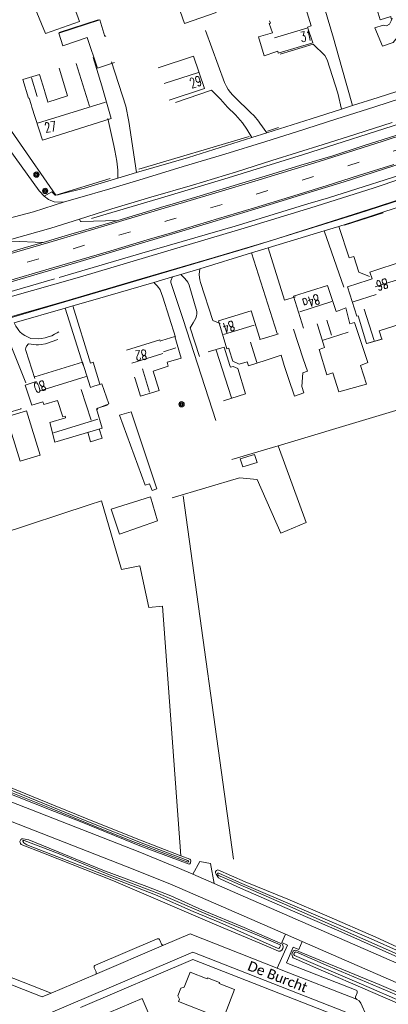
# Model space of a CAD drawing. Extents: x 177628 to 188968, y 384226 to 390673.
# Tile 279 of 393: x 184362 to 184455, y 386981 to 387229. Entities that reach past the tile are written whole.
import ezdxf

# ---------------------------------------------------------------- set-up
doc = ezdxf.new("R2010")
doc.units = 0
doc.linetypes.add('VW-3-9_STREEP', pattern=[12, 3, -9])
for name, color, linetype, lineweight in [('2901', 253, 'Continuous', 13), ('4502', 253, 'Continuous', 13), ('B-AF-HAAG-GD', 253, 'HAAG', 13), ('B-AF-MUUR-GD', 14, 'Continuous', 13), ('B-BP-BOOM-GD', 253, 'Continuous', 13), ('B-GB-BOUW-GD', 14, 'Continuous', 13), ('B-GB-NOKL-GD', 14, 'Continuous', 13), ('B-MK-ASSTRP-GD', 253, 'VW-3-9_STREEP', 13), ('B-MK-STRP-GD', 253, 'Continuous', 13), ('B-VH-BNDH-GD', 253, 'Continuous', 13), ('B-VH-HFDR-GD', 8, 'Continuous', 13), ('B-VH-ONVH-GD', 253, 'Continuous', 13), ('B-VH-OVRG-GD', 8, 'Continuous', 13), ('B-VH-PARW-GD', 8, 'Continuous', 13), ('B-VH-TROT-GD', 253, 'Continuous', 13), ('B01_F', 14, 'Continuous', 9), ('B01_T', 14, 'Continuous', 9), ('B02_F', 14, 'Continuous', 9), ('B11_S', 14, 'Continuous', 9), ('B14_F', 14, 'Continuous', 9), ('T02_F', 253, 'RASTER', 9), ('T03_F', 253, 'Continuous', 9), ('T04_F', 253, 'HAAG', 9), ('T09_F', 253, 'Continuous', 9), ('T22_F', 253, 'Continuous', 9), ('V00_F', 8, 'Continuous', 9), ('V00_T', 8, 'Continuous', 9), ('W01_F', 253, 'Continuous', 9), ('Z06', 7, 'Continuous', 9)]:
    doc.layers.add(name, color=color, linetype=linetype, lineweight=lineweight)
doc.styles.add('Legend', font='calibri.ttf')
doc.styles.add('ROMANS', font='ROMANS.shx', dxfattribs={"oblique": 45})
doc.linetypes.add('HAAG', pattern='A,4,-1,[5,TOPOCAD.SHX,S=0.35,R=0,X=-0.35,Y=-0.35],-1', length=6)
doc.linetypes.add('RASTER', pattern='A,4,-1,[4,TOPOCAD.SHX,S=0.5,R=0,X=-0.5,Y=0],-1', length=6)

# ---------------------------------------------------------------- blocks, each defined once
blk = doc.blocks.new('2901_2901', base_point=(177628.113717, 385871.174588))
at = {"layer": '2901'}
for radius in [0.675, 0.45, 0.225]:
    blk.add_circle((177628.113717, 385871.174588), radius, dxfattribs=at)

msp = doc.modelspace()

# ---------------------------------------------------------------- linework, layer by layer
at = {"layer": 'B-AF-HAAG-GD', "flags": 128}
for points in [[(184380.389, 387178.735), (184397.115, 387183.676), (184414.686, 387188.911), (184433.606, 387194.826), (184437.562, 387196.085), (184455.876, 387201.913), (184474.763, 387208.125), (184490.176, 387213.501), (184511.356, 387220.903), (184535.699, 387229.849), (184547.361, 387234.163), (184566.958, 387241.751), (184586.478, 387249.384), (184604.969, 387256.902)], [(184619.209, 387248.302), (184614.814, 387247.04), (184609.998, 387245.623), (184605.831, 387243.969), (184600.541, 387241.978), (184594.505, 387239.439), (184586.542, 387236.294), (184577.145, 387232.414), (184565.536, 387227.863), (184556.234, 387224.285), (184536.301, 387216.761), (184509.443, 387207.1), (184484.395, 387198.47), (184463.111, 387191.325), (184439.879, 387183.955), (184434.724, 387182.377), (184416.436, 387176.78), (184393.01, 387169.99), (184372.282, 387163.914)], [(184352.104, 387212.402), (184371.464, 387184.548), (184385.052, 387188.813)], [(184453.656, 387180.134), (184443.923, 387177.038)], [(184371.125, 387163.541), (184342.902, 387155.303), (184312.4, 387146.231), (184289.19, 387139.415), (184260.877, 387131.101), (184233.701, 387123.12)]]:
    msp.add_lwpolyline(points, dxfattribs=at)
at = {"layer": 'B-AF-MUUR-GD', "flags": 128}
for points in [[(184424.575, 387200.668), (184427.353, 387201.59)], [(184419.972, 387199.322), (184392.255, 387191.11)]]:
    msp.add_lwpolyline(points, dxfattribs=at)
at = {"layer": 'B-GB-BOUW-GD', "flags": 128}
for points in [[(184463.833, 387231.36), (184461.178, 387240.451), (184452.951, 387238.095), (184454.097, 387234.611), (184451.368, 387233.818), (184452.894, 387228.707), (184455.591, 387229.489), (184455.675, 387228.946), (184455.91, 387229.033), (184455.639, 387228.448), (184455.195, 387227.543), (184454.44, 387227.185), (184453.608, 387227.328), (184451.577, 387226.672), (184453.489, 387222.037), (184456.118, 387222.939), (184460.678, 387228.626), (184460.417, 387229.453), (184460.135, 387230.26)], [(184423.318, 387234.247), (184432.577, 387237.021), (184435.52, 387227.144), (184434.656, 387226.857), (184435.976, 387222.926), (184427.304, 387220.31), (184427.16, 387220.813), (184426.685, 387220.64), (184423.799, 387219.659), (184422.343, 387224.419), (184424.648, 387225.096), (184425.816, 387225.409), (184425.026, 387227.717), (184425.325, 387227.846), (184425.135, 387228.431)], [(184386.211, 387217.981), (184381.928, 387216.486), (184379.324, 387224.195), (184373.169, 387222.141), (184372.173, 387225.351), (184382.485, 387228.679), (184383.759, 387224.517), (184384.042, 387224.607)], [(184380.837, 387219.185), (184383.017, 387212.11), (184383.141, 387211.497), (184385.309, 387203.86), (184368.071, 387198.398), (184365.451, 387206.7), (184365.295, 387207.358), (184364.747, 387208.981), (184364.596, 387208.949), (184363.198, 387213.682), (184367.332, 387214.906), (184368.586, 387210.884), (184368.674, 387210.578), (184369.385, 387208.305), (184369.472, 387207.987), (184374.412, 387209.557), (184372.27, 387216.512)], [(184399.88, 387208.481), (184408.817, 387211.37), (184406.042, 387219.538), (184397.154, 387216.642)], [(184461.342, 387158.767), (184462.927, 387153.784), (184452.661, 387150.472), (184453.335, 387148.416), (184449.482, 387147.274), (184447.338, 387154.289), (184446.997, 387154.178), (184444.641, 387161.531), (184449.863, 387163.208), (184450.864, 387163.553), (184450.327, 387165.255), (184458.894, 387168.045), (184461.781, 387158.946)], [(184433.637, 387151.147), (184431.116, 387159.165), (184439.702, 387161.904), (184441.797, 387155.315), (184442.557, 387155.551), (184444.245, 387156.255), (184445.309, 387152.236), (184446.479, 387152.589), (184449.767, 387142.514), (184447.944, 387141.783), (184449.455, 387137.104), (184442.512, 387135.112), (184440.985, 387139.951), (184439.528, 387139.44), (184437.576, 387145.787), (184438.521, 387146.153), (184438.925, 387146.289), (184437.227, 387151.721), (184437.043, 387152.257)], [(184431.085, 387150.92), (184433.524, 387143.4), (184434.601, 387140.32), (184433.428, 387139.909), (184433.226, 387136.445), (184433.739, 387134.887), (184431.355, 387134.078), (184429.851, 387138.506), (184428.814, 387141.789), (184428.003, 387144.341), (184424.241, 387143.108), (184419.828, 387141.639), (184419.477, 387142.698), (184417.44, 387142.09), (184415.858, 387142.834), (184414.97, 387145.667), (184414.848, 387146.1), (184414.355, 387145.961), (184412.265, 387152.99), (184420.529, 387155.543), (184422.663, 387148.536), (184422.698, 387148.299), (184426.33, 387149.374), (184427.382, 387149.712)], [(184389.213, 387145.626), (184397.575, 387148.181), (184397.665, 387147.903), (184398.022, 387148.04), (184401.314, 387149.081), (184402.955, 387143.637), (184399.753, 387142.673), (184399.389, 387142.571), (184399.667, 387141.567), (184395.895, 387140.376), (184397.378, 387135.485), (184392.715, 387134.034), (184391.391, 387138.37), (184391.23, 387138.842)], [(184409.678, 387145.198), (184413.702, 387146.384), (184415.128, 387141.747), (184415.279, 387141.304), (184415.986, 387141.542), (184417.105, 387141.02), (184419.092, 387134.628), (184413.539, 387132.89)], [(184366.203, 387138.914), (184378.158, 387142.606), (184380.136, 387136.269), (184380.976, 387136.551), (184383.029, 387137.162), (184384.72, 387132.084), (184381.678, 387130.836), (184383.104, 387126.041), (184371.164, 387122.51), (184369.946, 387127.404), (184373.913, 387128.593), (184373.85, 387128.834), (184373.805, 387129.061), (184373.181, 387128.843), (184371.888, 387133.003), (184368.426, 387131.946), (184368.198, 387132.649), (184367.326, 387132.396), (184365.401, 387131.774), (184363.78, 387136.787), (184365.722, 387137.466), (184366.585, 387137.745)]]:
    msp.add_lwpolyline(points, dxfattribs=at)
at = {"layer": 'B-GB-NOKL-GD', "flags": 128}
for points in [[(184426.313, 387224.112), (184434.476, 387226.577)], [(184379.893, 387206.924), (184376.52, 387217.682)], [(184366.784, 387209.428), (184365.312, 387214.046)], [(184407.239, 387215.432), (184398.659, 387212.639)], [(184383.902, 387207.958), (184366.884, 387202.656)], [(184451.658, 387161.501), (184459.863, 387164.156)], [(184451.921, 387159.605), (184446.112, 387157.757)], [(184440.782, 387157.849), (184432.679, 387155.286)], [(184448.83, 387155.902), (184451.35, 387148.011)], [(184413.549, 387149.549), (184421.281, 387151.889)], [(184440.691, 387149.37), (184439.472, 387153.151)], [(184444.828, 387150.146), (184438.55, 387148.096)], [(184420.349, 387147.652), (184421.9, 387142.52)], [(184390.541, 387142.316), (184398.339, 387144.788)], [(184398.52, 387145.174), (184401.606, 387146.179)], [(184411.726, 387145.603), (184415.523, 387133.64)], [(184394.933, 387135.034), (184393.191, 387140.922)], [(184367.414, 387135.423), (184379.066, 387139.016)], [(184377.828, 387135.767), (184380.325, 387128.021)], [(184370.887, 387124.843), (184381.982, 387128.295)]]:
    msp.add_lwpolyline(points, dxfattribs=at)
at = {"layer": 'B-MK-ASSTRP-GD', "flags": 128}
msp.add_lwpolyline([(183944.412, 387070.458), (183952.02, 387071.296), (183963.432, 387072.6), (183973.755, 387073.811), (183985.142, 387075.148), (183997.902, 387076.643), (184007.149, 387077.803), (184012.738, 387078.504), (184015.866, 387078.896), (184023.787, 387079.902), (184031.733, 387080.99), (184038.514, 387081.946), (184046.324, 387083.075), (184052.616, 387084.079), (184062.372, 387085.69), (184070.358, 387087.095), (184078.883, 387088.72), (184087.355, 387090.364), (184096.7, 387092.235), (184103.899, 387093.77), (184111.252, 387095.404), (184111.425, 387095.442), (184123.771, 387098.311), (184141.375, 387102.722), (184156.811, 387106.905), (184172.406, 387111.313), (184186.27, 387115.349), (184204.637, 387120.724), (184207.727, 387121.634), (184232.843, 387129.032), (184261.594, 387137.507), (184282.846, 387143.719), (184303.661, 387149.86), (184329.525, 387157.49), (184363.913, 387167.629), (184386.852, 387174.392), (184399.561, 387178.199), (184421.138, 387184.662), (184444.005, 387191.692), (184478.045, 387202.775), (184494.748, 387208.642), (184494.795, 387208.659), (184523.173, 387218.628), (184556.574, 387231.119), (184568.123, 387235.659), (184581.873, 387241.073), (184588.922, 387243.903), (184593.818, 387245.869), (184604.923, 387250.423), (184615.77, 387254.954), (184627.213, 387259.841), (184637.793, 387264.424), (184640.053, 387265.403), (184649.118, 387269.411), (184659.082, 387273.839), (184668.953, 387278.291), (184679.316, 387283.034), (184680.524, 387283.598), (184689.441, 387287.756), (184701.045, 387293.259), (184707.642, 387296.431), (184711.53, 387298.3), (184722.574, 387303.686), (184732.981, 387308.85), (184744.376, 387314.625), (184757.465, 387321.371), (184764.891, 387325.23), (184769.978, 387327.929), (184772.279, 387329.149), (184779.804, 387333.137), (184788.663, 387337.88), (184796.924, 387342.374), (184806.667, 387347.717), (184820.048, 387355.183), (184832.827, 387362.444), (184841.52, 387367.432), (184852.236, 387373.672), (184857.149, 387376.589), (184862.643, 387379.851), (184875.281, 387387.456), (184888.489, 387395.43), (184901.182, 387403.142), (184912.27, 387409.862), (184924.556, 387417.313), (184935.934, 387424.236), (184942.669, 387428.329), (184949.693, 387432.598), (184962.622, 387440.407), (184975.889, 387448.482), (184988.19, 387455.933), (185001.979, 387464.296), (185015.043, 387472.229), (185028.182, 387480.188), (185030.347, 387481.499), (185044.149, 387489.84), (185073.274, 387507.538), (185096.242, 387521.471), (185113.689, 387532.026), (185114.259, 387532.371), (185120.036, 387535.878), (185131.893, 387543.117), (185146.548, 387552), (185161.393, 387560.989), (185172.777, 387567.864), (185182.893, 387573.996), (185193.695, 387580.423), (185199.264, 387583.686), (185204.585, 387586.804), (185212.923, 387591.643), (185221.14, 387596.338), (185232.105, 387602.57), (185240.882, 387607.498), (185249.419, 387612.192), (185257.663, 387616.673), (185269.427, 387623.04), (185286.671, 387632.329), (185294.499, 387636.546), (185316.587, 387648.416), (185329.692, 387655.461), (185348.253, 387665.478), (185369.366, 387676.846), (185374.563, 387679.641), (185390.424, 387688.172), (185400.986, 387693.869), (185422.114, 387705.266), (185443.177, 387716.608), (185462.76, 387727.158), (185466.73, 387729.298), (185497.075, 387745.679), (185513.336, 387754.404), (185525.616, 387760.989), (185535.704, 387766.436), (185545.139, 387771.54), (185550.773, 387774.601), (185554.252, 387776.491), (185561.636, 387780.477), (185568.948, 387784.48), (185577.123, 387788.996), (185586.07, 387793.974), (185595.122, 387799.084), (185603.096, 387803.642), (185613.748, 387809.838), (185622.033, 387814.709), (185629.021, 387818.899), (185635.198, 387822.604), (185637.515, 387824.01), (185644.061, 387827.983), (185652.489, 387833.182), (185661.818, 387838.964), (185670.926, 387844.668), (185679.882, 387850.337), (185691.271, 387857.643), (185699.088, 387862.764), (185706.4, 387867.567), (185719.727, 387876.444), (185721.675, 387877.754), (185729.973, 387883.334), (185732.242, 387884.86), (185738.299, 387888.973), (185757.89, 387902.042), (185765.768, 387907.38), (185804.927, 387933.722), (185805.444, 387934.069), (185845.245, 387960.79), (185875.094, 387980.841), (185887.944, 387989.473), (185905.016, 388000.94), (185940.462, 388024.767), (185970.341, 388044.898), (185970.919, 388045.287), (185982.816, 388053.292), (186020.236, 388078.437), (186053.905, 388101.084), (186060.105, 388105.254), (186099.969, 388132.042), (186136.894, 388156.876), (186139.014, 388158.302), (186178.944, 388185.13), (186211.32, 388206.914), (186219.794, 388212.613), (186258.815, 388238.852), (186294.99, 388263.063), (186302.966, 388268.318), (186324.939, 388282.795), (186354.934, 388302.418), (186384.967, 388322.047), (186386.61, 388323.124), (186415.006, 388341.733), (186447.357, 388363.161), (186469.928, 388378.422), (186487.988, 388390.634), (186522.539, 388414.381), (186552.061, 388434.794), (186552.375, 388435.011), (186591.589, 388462.132), (186621.245, 388482.669), (186634.606, 388491.916), (186650.955, 388503.231), (186680.626, 388523.721), (186716.861, 388548.786), (186720.265, 388551.141), (186761.12, 388579.373), (186799.113, 388605.659), (186800.413, 388606.558), (186843.546, 388636.4), (186881.346, 388662.561), (186902.899, 388677.477), (186914.87, 388685.771), (186928.834, 388695.48), (186943.945, 388706.066), (186956.492, 388714.945), (186962.785, 388719.488), (186972.094, 388726.208), (186986.385, 388736.608), (186999.405, 388746.231), (187012.404, 388755.989), (187025.791, 388766.134), (187038.048, 388775.406), (187042.93, 388779.107), (187049.596, 388784.161), (187059.688, 388791.795), (187070.007, 388799.64), (187080.386, 388807.484), (187091.627, 388815.999), (187104.113, 388825.452), (187116.189, 388834.57), (187122.69, 388839.475), (187124.579, 388840.901), (187128.403, 388843.794), (187136.942, 388850.255), (187152.391, 388861.968), (187156.649, 388865.209), (187165.198, 388871.66), (187172.972, 388877.552), (187180.679, 388883.391), (187187.857, 388888.815), (187194.476, 388893.815), (187200.809, 388898.618), (187202.426, 388899.838), (187207.173, 388903.419), (187213.258, 388907.982), (187220.155, 388913.104), (187226.601, 388917.892), (187234.132, 388923.385), (187241.035, 388928.349), (187247.153, 388932.714), (187253.715, 388937.328), (187259.552, 388941.389), (187265.664, 388945.606), (187271.763, 388949.75), (187279.179, 388954.712), (187284.034, 388957.938), (187288.001, 388960.573), (187296.417, 388966.088), (187304.113, 388971.043), (187312.488, 388976.371), (187321.175, 388981.845), (187329.2, 388986.794), (187336.423, 388991.171), (187347.234, 388997.666), (187355.385, 389002.491), (187364.617, 389007.889), (187369.274, 389010.564), (187373.351, 389012.906), (187383.55, 389018.746), (187391.354, 389023.182), (187399.729, 389027.947), (187409.043, 389033.149), (187417.7, 389037.939), (187425.952, 389042.506), (187435.215, 389047.522), (187443.298, 389051.859), (187449.185, 389054.994), (187456.297, 389058.639), (187463.273, 389062.161), (187471.291, 389066.134), (187479.197, 389069.969), (187486.731, 389073.532), (187495.836, 389077.681), (187502.129, 389080.449), (187505.366, 389081.872), (187515.302, 389086.134), (187524.74, 389090.108), (187533.55, 389093.818), (187544.216, 389098.293), (187548.392, 389100.027), (187552.912, 389101.905), (187561.746, 389105.557), (187569.799, 389108.937), (187579.694, 389113.029), (187589.404, 389117.045), (187600.626, 389121.678), (187611.176, 389126.036), (187620.579, 389129.941), (187627.506, 389132.811), (187635.464, 389136.159), (187640.702, 389138.397), (187642.123, 389139.004), (187649.209, 389142.094), (187655.76, 389144.998), (187661.931, 389147.773), (187666.965, 389150.098), (187673.133, 389153.049), (187678.06, 389155.479), (187685.805, 389159.33), (187693.353, 389163.127), (187700.589, 389166.873), (187710.043, 389171.904), (187717.972, 389176.292), (187724.462, 389179.979), (187729.627, 389183.021), (187730.532, 389183.554), (187736.361, 389187.049), (187741.741, 389190.353), (187747.177, 389193.778), (187753.716, 389197.979), (187760.089, 389202.175), (187766.168, 389206.249), (187773.118, 389210.99), (187778.727, 389214.924), (187784.459, 389219.069), (187789.352, 389222.66), (187795.124, 389226.932), (187800.154, 389230.719), (187806.175, 389235.283), (187811.497, 389239.481), (187812.14, 389239.988), (187816.945, 389243.825), (187823.942, 389249.6), (187830.458, 389254.877), (187837.294, 389260.699), (187843.444, 389266.007), (187848.199, 389270.121), (187854.933, 389275.94), (187861.712, 389281.812), (187869.164, 389288.253), (187876.351, 389294.48), (187884.405, 389301.452), (187887.829, 389304.422), (187888.334, 389304.861), (187889.364, 389305.754), (187892.772, 389308.696), (187897.265, 389312.503), (187901.072, 389315.671), (187905.63, 389319.389), (187910.153, 389323.072), (187914.275, 389326.394), (187918.745, 389329.944), (187922.394, 389332.834), (187926.332, 389335.907), (187929.595, 389338.428), (187933.176, 389341.134), (187936.658, 389343.755), (187940.773, 389346.797), (187945.751, 389350.425), (187949.016, 389352.775), (187952.932, 389355.569), (187956.47, 389358.093), (187959.735, 389360.384), (187964.174, 389363.496), (187967.993, 389366.149), (187971.877, 389368.808), (187976.082, 389371.666), (187982.065, 389375.666)], dxfattribs=at)
at = {"layer": 'B-MK-STRP-GD', "flags": 128}
for points in [[(184288.985, 387148.917), (184302.738, 387152.984), (184306.989, 387154.241), (184320.85, 387158.324), (184338.961, 387163.632), (184354.957, 387168.386), (184369.696, 387172.717), (184386.628, 387177.712), (184398.652, 387181.293), (184403.488, 387182.733), (184421.43, 387188.121), (184437.531, 387193.065), (184453.678, 387198.177), (184469.993, 387203.487), (184486.685, 387209.112), (184493.78, 387211.586), (184503.506, 387214.977), (184510.666, 387217.539), (184521.627, 387221.518), (184533.833, 387225.979), (184545.516, 387230.395), (184554.584, 387233.827)], [(184456.311, 387192.314), (184447.461, 387189.493), (184439.55, 387187), (184430.131, 387184.098), (184421.328, 387181.427), (184412.272, 387178.697), (184403.988, 387176.217), (184400.454, 387175.157), (184394.347, 387173.324), (184385.24, 387170.612), (184374.376, 387167.386), (184365.533, 387164.778), (184356.378, 387162.086), (184344.758, 387158.669), (184334.512, 387155.644), (184325.307, 387152.932), (184315.434, 387150.035), (184306.503, 387147.386), (184304.559, 387146.816), (184296.39, 387144.42), (184290.543, 387142.692)]]:
    msp.add_lwpolyline(points, dxfattribs=at)
at = {"layer": 'B-VH-BNDH-GD', "flags": 128}
msp.add_lwpolyline([(184286.471, 387132.251), (184303.764, 387137.277), (184321.219, 387142.288), (184348.38, 387150.331), (184363.184, 387154.69), (184381.412, 387160.005), (184398.147, 387164.963), (184419.689, 387171.305), (184447.376, 387179.984), (184460.581, 387184.245), (184479.386, 387190.477), (184486.996, 387193.08), (184494.38, 387195.621), (184507.592, 387200.24), (184515.064, 387202.796), (184527.774, 387207.478), (184538.871, 387211.52), (184550.259, 387215.764), (184557.731, 387218.519)], dxfattribs=at)
at = {"layer": 'B-VH-HFDR-GD', "flags": 128}
for points in [[(184287.673, 387141.414), (184304.671, 387146.437), (184313.215, 387148.961), (184333.504, 387154.917), (184356.692, 387161.782), (184376.716, 387167.675), (184399.388, 387174.41), (184400.569, 387174.766), (184423.904, 387181.795), (184435.337, 387185.308), (184443.811, 387187.912), (184465.943, 387195.024), (184485.13, 387201.406), (184495.999, 387205.188), (184506.608, 387208.88), (184513.167, 387211.189), (184522.298, 387214.459), (184529.702, 387217.183), (184538.155, 387220.335), (184545.002, 387222.938), (184553.201, 387226.023)], [(184456.78, 387199.609), (184448.599, 387196.977), (184440.969, 387194.516), (184436.983, 387193.305), (184432.997, 387192.094), (184424.815, 387189.609), (184418.177, 387187.608), (184407.703, 387184.456), (184400.061, 387182.175), (184398.529, 387181.711), (184392.291, 387179.822), (184387.041, 387178.26), (184382.126, 387176.797), (184374.636, 387174.579), (184368.28, 387172.718), (184364.122, 387171.5), (184354.103, 387168.563)]]:
    msp.add_lwpolyline(points, dxfattribs=at)
at = {"layer": 'B-VH-ONVH-GD', "flags": 128}
for points in [[(184385.424, 387218.125), (184389.028, 387206.975)], [(184389.028, 387206.975), (184389.756, 387203.115), (184391.7, 387190.245)], [(184387.001, 387188.845), (184387.005, 387190.854), (184386.748, 387193.123), (184386.241, 387195.825), (184385.98, 387197.065), (184385.649, 387198.565), (184384.497, 387203.867)], [(184407.514, 387144.052), (184405.217, 387151.219), (184405.964, 387152.495), (184406.592, 387153.67), (184406.77, 387154.274), (184406.844, 387154.78), (184406.858, 387155.336), (184404.903, 387161.961), (184404.572, 387162.701), (184403.825, 387163.616), (184402.861, 387164.682)], [(184407.625, 387166.096), (184407.458, 387164.644), (184407.514, 387163.888), (184407.616, 387163.261), (184407.775, 387162.613), (184410.863, 387153.064), (184412.742, 387152.283)], [(184358.189, 387151.64), (184363.928, 387137.374)], [(184361.025, 387152.499), (184361.414, 387151.688), (184361.788, 387151.049), (184362.15, 387150.549), (184362.435, 387150.245), (184362.99, 387149.758), (184363.699, 387149.277), (184364.482, 387148.875), (184365.149, 387148.591), (184367.076, 387148.461), (184367.888, 387148.562), (184368.759, 387148.711), (184369.545, 387148.937), (184370.415, 387149.255), (184371.104, 387149.6), (184371.819, 387149.998), (184372.206, 387150.204)], [(184371.915, 387148.265), (184368.824, 387147.194), (184367.785, 387147.003), (184367.069, 387146.938), (184366.471, 387146.975), (184365.948, 387147.008), (184365.292, 387147.102), (184364.569, 387147.185), (184364.069, 387146.595), (184363.894, 387146.18), (184363.81, 387145.87), (184363.876, 387145.493), (184366.196, 387138.526)]]:
    msp.add_lwpolyline(points, dxfattribs=at)
at = {"layer": 'B-VH-OVRG-GD', "flags": 128}
for points in [[(184445.965, 387207.122), (184443.292, 387216.606), (184441.146, 387224.061), (184438.936, 387231.71)], [(184409.045, 387226.015), (184413.829, 387212.884), (184414.293, 387211.922), (184414.759, 387211.133), (184415.272, 387210.438), (184415.835, 387209.8), (184416.45, 387209.135), (184417.757, 387207.857), (184419.031, 387206.664), (184420.351, 387205.373), (184421.236, 387204.505), (184421.578, 387204.14), (184422.026, 387203.571), (184422.295, 387203.224), (184422.67, 387202.725), (184424.447, 387200.255)], [(184427.795, 387220.006), (184436.078, 387222.512), (184438.957, 387219.733), (184439.554, 387218.622), (184442.216, 387210.247), (184443.152, 387206.228)], [(184352.001, 387212.22), (184349.355, 387210.586), (184361.208, 387194.056), (184367.226, 387185.695), (184368.509, 387184.371), (184369.635, 387183.508), (184371, 387182.926), (184372.38, 387182.821), (184373.631, 387182.908)], [(184420.685, 387199.054), (184419.435, 387201.14), (184418.359, 387202.744), (184416.552, 387204.753), (184414.578, 387206.731), (184412.82, 387208.69), (184410.525, 387210.981), (184401.459, 387207.91)], [(184377.818, 387178.001), (184377.618, 387177.995), (184377.429, 387178.588)], [(184387.041, 387178.26), (184377.818, 387178.001)], [(184442.475, 387176.711), (184445.141, 387168.804), (184446.25, 387169.169), (184447.568, 387165.252), (184450.186, 387164.112)], [(184438.806, 387175.595), (184443.771, 387161.468)], [(184368.28, 387172.718), (184360.276, 387172.989)], [(184424.725, 387171.311), (184428.859, 387158.158), (184431.647, 387159.036)], [(184420.592, 387170.05), (184427.063, 387149.787)], [(184411.639, 387127.943), (184403.387, 387153.286), (184400.33, 387162.592), (184400.365, 387163.016), (184400.767, 387164.06)], [(184396.045, 387162.66), (184396.912, 387161.829), (184397.231, 387161.415), (184397.476, 387161.049), (184397.61, 387160.811), (184398.312, 387158.962), (184401.508, 387148.924)], [(184375.707, 387156.76), (184380.119, 387142.314), (184380.807, 387142.56), (184382.466, 387137.039)], [(184378.295, 387141.871), (184373.784, 387156.201)]]:
    msp.add_lwpolyline(points, dxfattribs=at)
at = {"layer": 'B-VH-PARW-GD', "flags": 128}
for points in [[(184556.96, 387223.585), (184541.877, 387217.891), (184529.481, 387213.347), (184513.755, 387207.565), (184497.802, 387201.982), (184481.364, 387196.477), (184465.509, 387191.22), (184451.153, 387186.31), (184435.508, 387181.401), (184418.705, 387176.308), (184402.672, 387171.484), (184377.377, 387164.008), (184359.396, 387158.837), (184342.125, 387153.793), (184328.022, 387149.71), (184306.068, 387143.268), (184289.696, 387138.357)], [(184286.127, 387132.301), (184298.42, 387135.803), (184314.529, 387140.497), (184331.315, 387145.467), (184347.903, 387150.408), (184359.471, 387153.805), (184373.295, 387157.756), (184391.705, 387163.18), (184411.162, 387168.91), (184425.622, 387173.217), (184452.138, 387181.634), (184470.778, 387187.738), (184492.78, 387195.155), (184515.406, 387203.039), (184539.379, 387211.824), (184558.94, 387219.166)], [(184461.052, 387209.906), (184451.513, 387206.829), (184441.764, 387203.671), (184431.884, 387200.512), (184424.188, 387198.072), (184413.896, 387194.877), (184403.447, 387191.784), (184393.36, 387188.654), (184384.976, 387186.178), (184376.857, 387183.8), (184373.631, 387182.908), (184365.837, 387180.417), (184357.911, 387178.304)], [(184455.858, 387202.86), (184446.736, 387199.933), (184438.563, 387197.344), (184425.709, 387193.33), (184416.777, 387190.473), (184405.769, 387187.128), (184395.268, 387184.057), (184385.54, 387181.116), (184377.429, 387178.588), (184370.2, 387176.308), (184363.679, 387174.479), (184358.635, 387173.044), (184344.171, 387168.989), (184331.496, 387165.29), (184318.794, 387161.585), (184308.28, 387158.468), (184297.903, 387155.564), (184297.686, 387155.627), (184283.76, 387151.535)]]:
    msp.add_lwpolyline(points, dxfattribs=at)
at = {"layer": 'B-VH-TROT-GD', "flags": 128}
for points in [[(184368.509, 387184.371), (184370.453, 387185.438), (184371.273, 387184.561), (184371.319, 387184.566), (184372.014, 387184.685), (184372.848, 387184.886), (184378.675, 387186.345), (184387.001, 387188.845), (184391.7, 387190.245), (184404.723, 387194.084), (184420.685, 387199.054), (184424.447, 387200.255), (184435.552, 387203.812), (184443.152, 387206.228), (184445.965, 387207.122), (184452.382, 387209.162), (184466.657, 387213.738)], [(184457.936, 387181.697), (184446.224, 387177.851), (184442.475, 387176.711), (184438.806, 387175.595), (184424.725, 387171.311), (184420.592, 387170.05), (184407.625, 387166.096), (184402.861, 387164.682), (184400.767, 387164.06), (184396.045, 387162.66), (184380.727, 387158.216), (184375.707, 387156.76), (184373.784, 387156.201), (184361.025, 387152.499)]]:
    msp.add_lwpolyline(points, dxfattribs=at)
at = {"layer": 'B01_F', "linetype": 'Continuous'}
for points in [[(184449.56, 387147.297), (184449.563, 387147.287)], [(184384.372, 387131.817), (184384.342, 387131.928)]]:
    msp.add_lwpolyline(points, dxfattribs=at)
at = {"layer": 'B01_T', "linetype": 'Continuous'}
for points in [[(184362.662, 387131.077), (184362.718, 387130.894), (184359.323, 387129.842)], [(184382.354, 387125.819), (184383.064, 387123.478), (184380.193, 387122.601), (184379.476, 387124.968)], [(184402.056, 386983.29), (184402.526, 386982.484), (184402.28, 386981.861), (184412.013, 386978.028), (184409.976, 386972.855), (184414.2, 386971.191), (184416.759, 386977.691), (184413.952, 386978.789), (184416.341, 386984.898), (184412.457, 386986.417), (184412.538, 386986.625), (184409.519, 386987.805), (184409.437, 386987.597), (184405.192, 386989.256), (184403.711, 386985.495), (184402.826, 386985.224), (184402.056, 386983.29)], [(184382.072, 386977.906), (184385.9, 386968.972), (184394.338, 386972.587), (184396.607, 386967.31), (184400.621, 386969.036), (184398.063, 386974.986), (184396.603, 386974.379), (184393.085, 386982.624), (184382.072, 386977.906)]]:
    msp.add_lwpolyline(points, dxfattribs=at)
at = {"layer": 'B02_F', "linetype": 'Continuous'}
for points in [[(184413.009, 387237.35), (184414.968, 387232.066), (184411.653, 387230.707), (184411.728, 387230.496), (184403.796, 387227.752), (184401.484, 387234.251)], [(184377.424, 387228.289), (184374.888, 387235.178), (184366.29, 387231.503), (184368.821, 387225.227), (184377.424, 387228.289)], [(184382.093, 387228.552), (184382.045, 387228.675)], [(184372.26, 387225.464), (184372.288, 387225.388)], [(184367.549, 387119.243), (184364.117, 387130.388), (184359.088, 387128.838), (184362.52, 387117.693)], [(184396.833, 387110.748), (184390.367, 387130.092), (184387.461, 387129.309), (184393.896, 387111.647)]]:
    msp.add_lwpolyline(points, dxfattribs=at)
at = {"layer": 'B11_S', "linetype": 'Continuous'}
for points in [[(184453.372, 387148.436), (184453.389, 387148.372), (184449.563, 387147.287)], [(184384.372, 387131.817), (184382.012, 387131.074), (184381.74, 387130.628)]]:
    msp.add_lwpolyline(points, dxfattribs=at)
at = {"layer": 'B14_F', "linetype": 'Continuous'}
for points in [[(184382.045, 387228.675), (184372.26, 387225.464)], [(184417.738, 387118.271), (184418.442, 387116.303), (184422.024, 387117.409), (184421.343, 387119.348), (184417.738, 387118.271)], [(184367.549, 387119.243), (184362.52, 387117.693)], [(184396.833, 387110.748), (184395.636, 387110.319), (184394.933, 387111.997), (184393.896, 387111.647)], [(184396.976, 387102.678), (184395.182, 387108.772), (184385.352, 387105.614), (184387.407, 387099.361), (184396.976, 387102.678)]]:
    msp.add_lwpolyline(points, dxfattribs=at)
at = {"layer": 'T02_F', "linetype": 'RASTER'}
for points in [[(184427.257, 387121.573), (184434.31, 387102.301), (184427.919, 387099.582), (184421.993, 387113.112), (184417.576, 387113.529)], [(184382.893, 387107.703), (184387.971, 387090.485), (184392.511, 387091.432), (184394.812, 387080.934), (184398.196, 387081.237), (184402.873, 387018.496)], [(184416.049, 387017.62), (184403.409, 387109.014)], [(184357.446, 387099.349), (184379.825, 387106.735)]]:
    msp.add_lwpolyline(points, dxfattribs=at)
at = {"layer": 'T03_F', "linetype": 'Continuous'}
for points in [[(184427.257, 387121.573), (184474.653, 387135.829), (184489.925, 387140.524)], [(184415.672, 387118.088), (184427.257, 387121.573)], [(184400.629, 387108.477), (184417.576, 387113.529)]]:
    msp.add_lwpolyline(points, dxfattribs=at)
at = {"layer": 'T04_F', "linetype": 'HAAG'}
msp.add_lwpolyline([(184379.825, 387106.735), (184382.893, 387107.703)], dxfattribs=at)
at = {"layer": 'T09_F', "linetype": 'Continuous'}
for points in [[(184348.907, 387040.151), (184365.733, 387033.296), (184371.288, 387031.088), (184379.352, 387027.776), (184391.644, 387022.872), (184402.873, 387018.496)], [(184377.559, 387027.123), (184371.146, 387029.597), (184356.872, 387035.204)], [(184402.873, 387018.496), (184405.104, 387017.627), (184405.232, 387017.504), (184405.366, 387017.271), (184405.271, 387016.751), (184405.107, 387016.474), (184404.895, 387016.352), (184402.682, 387017.26), (184392.532, 387020.989), (184377.559, 387027.123)], [(184427.356, 386994.491), (184424.266, 386995.862), (184411.852, 387001.075), (184385.951, 387012.167), (184368.322, 387019.193), (184362.777, 387021.336), (184362.538, 387021.579), (184362.415, 387022.086), (184362.683, 387022.55), (184362.952, 387022.719), (184363.276, 387022.793), (184364.639, 387022.48), (184383.225, 387014.892), (184394.329, 387010.754), (184400.312, 387008.413), (184408.306, 387004.808), (184418.75, 387000.472), (184428.338, 386996.253)], [(184494.306, 386979.287), (184481.521, 386984.386), (184466.702, 386991.158), (184451.784, 386998.028), (184439.534, 387003.421), (184429.671, 387007.556), (184418.966, 387011.979), (184412.152, 387014.955), (184411.786, 387014.758), (184411.543, 387014.52), (184411.542, 387014.181), (184411.672, 387013.833), (184412.285, 387012.989), (184412.843, 387012.606), (184417.827, 387010.337), (184434.115, 387003.242), (184442.474, 386999.664), (184458.049, 386992.68), (184474.064, 386985.667), (184491.175, 386978.244)], [(184427.356, 386994.491), (184427.811, 386994.506), (184428.234, 386994.767), (184428.45, 386995.204), (184428.507, 386995.636), (184428.455, 386995.991), (184428.338, 386996.253)], [(184431.033, 386992.86), (184430.86, 386993.123), (184430.758, 386993.401), (184430.729, 386993.728), (184430.853, 386994.186), (184431.079, 386994.552), (184431.317, 386994.682), (184431.741, 386994.756)], [(184431.741, 386994.756), (184433.054, 386994.178), (184441.828, 386990.614), (184452.674, 386986.116), (184466.256, 386980.294), (184477.062, 386975.28), (184485.618, 386971.237), (184485.792, 386971.056), (184485.926, 386970.824), (184485.954, 386970.262), (184485.798, 386969.947), (184485.16, 386969.636), (184483.858, 386969.843), (184479.747, 386971.573), (184467.887, 386976.853), (184451.043, 386984.106), (184436.738, 386990.329), (184431.033, 386992.86)]]:
    msp.add_lwpolyline(points, dxfattribs=at)
at = {"layer": 'T22_F', "linetype": 'Continuous'}
msp.add_lwpolyline([(184407.625, 387017.048), (184410.289, 387016.528)], dxfattribs=at)
at = {"layer": 'V00_F', "linetype": 'Continuous'}
for points in [[(184405.837, 387013.864), (184407.625, 387017.048)], [(184410.289, 387016.528), (184411.197, 387011.52)], [(184426.99, 386990.254), (184429.627, 386996.026), (184428.179, 386996.705), (184429.118, 386998.755)], [(184430.098, 386991.288), (184429.395, 386991.573), (184431.058, 386995.504), (184432.421, 386994.92), (184433.302, 386996.927)]]:
    msp.add_lwpolyline(points, dxfattribs=at)
at = {"layer": 'V00_T', "linetype": 'Continuous'}
for points in [[(184429.118, 386998.755), (184400.62, 387011.203), (184390.826, 387015.164), (184274.897, 387060.544), (184244.846, 387072.18), (184237.517, 387074.67)], [(184405.837, 387013.864), (184402.518, 387015.315), (184392.563, 387019.388), (184277.242, 387064.466), (184257.49, 387072.081)], [(184227.654, 387042.474), (184309.981, 387010.292), (184313.091, 387006.41), (184370.282, 386983.964)], [(184227.858, 387040.701), (184308.924, 387008.891), (184312.072, 387005.022), (184368.026, 386983.016), (184370.282, 386983.964)], [(184411.197, 387011.52), (184405.837, 387013.864)], [(184493.115, 386975.704), (184411.197, 387011.52)], [(184398.504, 386996.021), (184405.148, 386998.863), (184426.99, 386990.254)], [(184433.302, 386996.927), (184429.118, 386998.755)], [(184398.504, 386996.021), (184381.3, 386988.661)], [(184396.878, 386997.596), (184381.409, 386990.981)], [(184397.958, 386996.31), (184397.548, 386997.318)], [(184398.504, 386996.021), (184398.181, 386996.071), (184397.958, 386996.31)], [(184486.409, 386973.73), (184433.302, 386996.927)], [(184320.862, 386877.092), (184320.463, 386916.599), (184369.53, 386978.733), (184405.837, 386994.256), (184444.079, 386979.226), (184446.501, 386973.719), (184445.083, 386970.189)], [(184444.402, 386974.231), (184442.8, 386977.913), (184405.857, 386992.421), (184377.674, 386980.386)], [(184446.822, 386984.711), (184430.098, 386991.288)], [(184381.3, 386988.661), (184370.282, 386983.964)], [(184381.093, 386990.323), (184381.549, 386989.325)], [(184426.99, 386990.254), (184428.437, 386989.684)], [(184446.96, 386982.423), (184428.437, 386989.684)], [(184446.708, 386983.039), (184447.101, 386984.039)], [(184446.96, 386982.423), (184446.71, 386982.68), (184446.708, 386983.039)], [(184447.028, 386982.398), (184446.96, 386982.423)], [(184448.042, 386981.446), (184447.632, 386982.025), (184447.028, 386982.398)], [(184448.042, 386981.446), (184450.878, 386975.031), (184451.153, 386974.581), (184451.521, 386974.203)]]:
    msp.add_lwpolyline(points, dxfattribs=at)
for centre, radius, start, end in [((184397.079, 386997.133), 0.505, 21.51463, 113.41576), ((184381.558, 386990.505), 0.499, 107.32608, 201.36927), ((184381.103, 386989.114), 0.494, 293.5384, 25.34951), ((184446.656, 386984.248), 0.492, 334.82476, 70.26959)]:
    msp.add_arc(centre, radius, start, end, dxfattribs=at)
at = {"layer": 'W01_F', "linetype": 'Continuous'}
for points in [[(184381.586, 387025.781), (184390.084, 387022.353), (184401.279, 387018.155), (184404.57, 387016.868), (184404.836, 387016.994), (184404.799, 387017.155), (184404.614, 387017.33), (184393.578, 387021.521), (184379.242, 387027.234), (184350.483, 387038.932)], [(184352.613, 387037.412), (184370.717, 387030.195), (184381.586, 387025.781)], [(184427.765, 386996.076), (184422.463, 386998.397), (184410.258, 387003.393), (184397.24, 387009.02), (184384.911, 387013.719), (184371.855, 387019.141), (184363.46, 387022.318), (184363.242, 387022.305), (184363.189, 387022.275), (184363.164, 387022.147), (184363.379, 387021.75), (184364.156, 387021.282), (184396.447, 387008.661), (184405.942, 387004.455), (184412.599, 387001.727), (184427.313, 386995.205)], [(184491.165, 386978.774), (184494.287, 386977.854), (184494.582, 386978.052), (184494.605, 386978.207), (184494.43, 386978.486), (184482.04, 386983.488), (184464.893, 386991.243), (184450.626, 386997.643), (184433.837, 387004.801), (184417.577, 387011.799), (184412.348, 387014.152), (184412.119, 387014.133), (184412.045, 387014.09), (184412.126, 387013.827), (184412.234, 387013.664), (184412.447, 387013.491), (184413.111, 387013.169), (184428.894, 387006.291), (184472.594, 386986.947), (184491.165, 386978.774)], [(184427.313, 386995.205), (184427.564, 386995.301), (184427.717, 386995.495), (184427.804, 386995.704), (184427.833, 386995.894), (184427.765, 386996.076)], [(184431.339, 386993.441), (184431.219, 386993.663), (184431.221, 386993.829), (184431.294, 386994.035), (184431.423, 386994.193), (184431.565, 386994.291), (184431.715, 386994.346)], [(184431.339, 386993.441), (184447.574, 386986.428), (184459.594, 386981.311), (184481.317, 386971.629), (184484.715, 386970.206), (184485.018, 386970.339), (184485.099, 386970.639), (184485, 386970.835), (184484.385, 386971.242), (184466.903, 386979.31), (184452.66, 386985.4), (184439.909, 386990.758), (184431.715, 386994.346)]]:
    msp.add_lwpolyline(points, dxfattribs=at)

# ---------------------------------------------------------------- block references
at = {"layer": 'B-BP-BOOM-GD'}
for p in [(184366.576, 387189.76, 27.549), (184368.766, 387185.652, 27.387), (184403.009, 387132.004, 27.168)]:
    msp.add_blockref('2901_2901', p, dxfattribs=at)

# ---------------------------------------------------------------- texts
at = {"layer": '4502', "style": 'ROMANS', "width": 0.68}
for s, rotation, p in [('31', 10.81114, (184433.093, 387223.031)), ('29', 17.62504, (184405.535, 387211.405, 27.502)), ('27', 10.13436, (184368.865, 387200.263, 27.387)), ('86', 196.19501, (184454.448, 387163.74)), ('84a', 198.30482, (184437.196, 387159.763, 27.108)), ('84', 198.2297, (184415.867, 387153.121, 27.271)), ('82', 188.20002, (184394.123, 387145.808)), ('80', 199.43452, (184368.394, 387138.125))]:
    msp.add_text(s, height=2.5, rotation=rotation, dxfattribs=at).set_placement(p)
at = {"layer": 'Z06', "linetype": 'Continuous', "style": 'Legend'}
msp.add_text('De Burcht', height=2.5, rotation=338.53894, dxfattribs=at).set_placement((184419.375, 386989.835))

doc.saveas('drawing.dxf')
